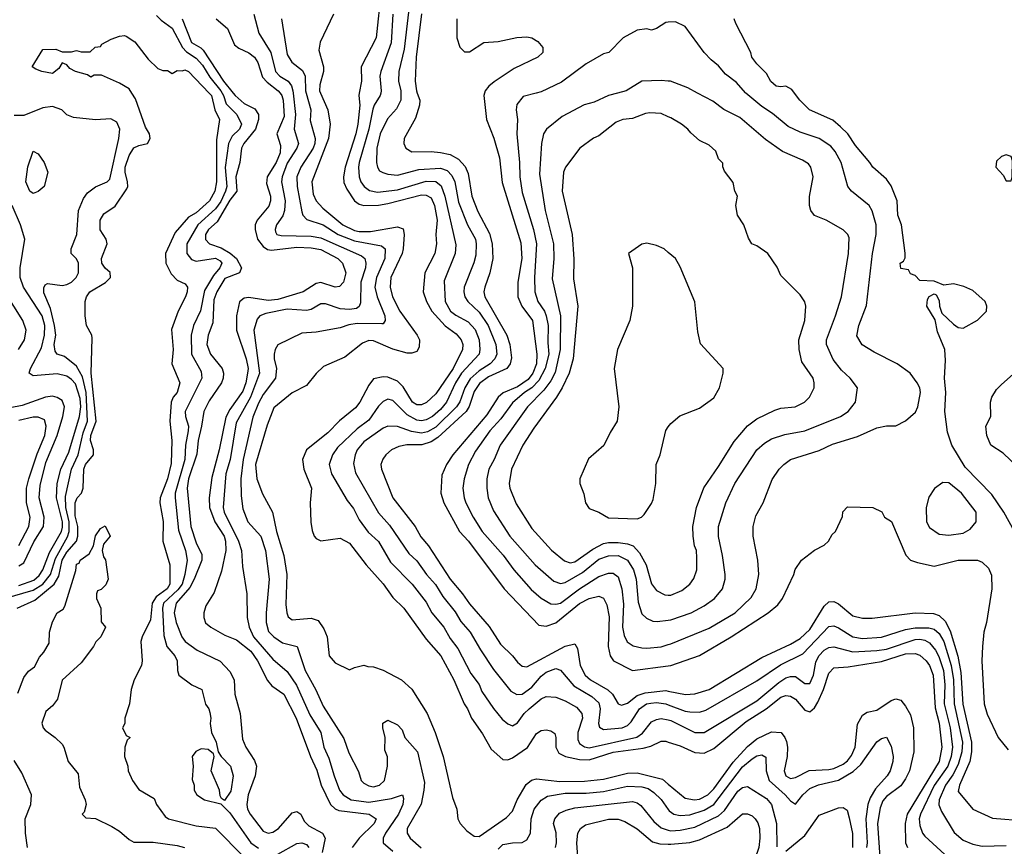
# Model space of a CAD drawing. Header units: inches. Extents: x 1793402 to 1900366, y 320852 to 470679.
# Tile 310 of 604: x 1847293 to 1851402, y 416855 to 420306. Entities that reach past the tile are written whole.
import ezdxf

# ---------------------------------------------------------------- set-up
doc = ezdxf.new("R2010")
doc.units = ezdxf.units.IN
doc.header["$MEASUREMENT"] = 0
for name, color, linetype in [('B8441', 7, 'Continuous'), ('B8442', 7, 'Continuous'), ('B8451', 7, 'Continuous'), ('B8452', 7, 'Continuous')]:
    doc.layers.add(name, color=color, linetype=linetype)

msp = doc.modelspace()

# ---------------------------------------------------------------- linework, layer by layer
at = {"layer": 'B8441', "color": 4}
for points, elevation in [([(1847282.7, 417850), (1847357.2, 417882.8), (1847437.3, 417950), (1847456.8, 417983.2), (1847470.7, 418050), (1847490, 418083.6), (1847529.7, 418130), (1847536.4, 418150), (1847535.3, 418190), (1847525.3, 418234.7), (1847524.2, 418290), (1847532.6, 418310), (1847551, 418330), (1847558.2, 418350), (1847561.5, 418430), (1847567.3, 418450), (1847601.1, 418490), (1847601.7, 418510), (1847588.7, 418550), (1847589.8, 418569.8), (1847613.1, 418630), (1847592, 418830), (1847596.3, 418976.3), (1847594, 418990), (1847572.7, 419030), (1847566, 419070), (1847567, 419130), (1847572.3, 419150), (1847586, 419170), (1847651.4, 419208.6), (1847672.3, 419230), (1847671.5, 419251.5), (1847649.4, 419269.4), (1847636, 419290), (1847634.5, 419310), (1847658, 419370), (1847654, 419390), (1847629.5, 419429.5), (1847629.4, 419470), (1847644.1, 419495.9), (1847691.5, 419528.5), (1847740.1, 419599.9), (1847744.5, 419610), (1847743.6, 419630), (1847733, 419670), (1847733, 419690), (1847750, 419738.8), (1847770, 419771), (1847790, 419781), (1847826, 419790), (1847838, 419810), (1847835.3, 419830), (1847818, 419858), (1847776, 419976), (1847761.1, 420000)], 268), ([(1848084.4, 420000), (1848094, 419990), (1848108, 419930), (1848127.7, 419890), (1848114.9, 419805.1), (1848115.2, 419630), (1848108.2, 419590), (1848086, 419550), (1848030, 419500.5), (1847998, 419482), (1847942.3, 419417.7), (1847901.6, 419330), (1847903.8, 419290), (1847925.5, 419245.5), (1847950, 419218.8), (1847983.5, 419203.5), (1847993, 419190), (1847992.7, 419170), (1847985.5, 419150), (1847954.9, 419090), (1847926.4, 419013.6), (1847933.7, 418930), (1847927.7, 418870), (1847962, 418790), (1847950.6, 418750), (1847934, 418730), (1847925.5, 418710), (1847920.5, 418630), (1847928.5, 418550), (1847926.1, 418453.9), (1847910.3, 418390), (1847879.3, 418310), (1847878, 418290), (1847891.9, 418211.9), (1847890.4, 418130), (1847919.5, 418030), (1847920.3, 417950), (1847908.4, 417930), (1847863.2, 417896.8), (1847846.3, 417870), (1847838.7, 417801.3), (1847804, 417730), (1847798.8, 417710), (1847804.7, 417630), (1847801, 417610), (1847771.3, 417550), (1847758, 417510), (1847751.3, 417450), (1847732, 417390), (1847732, 417368), (1847722, 417350), (1847738, 417318), (1847754, 417310), (1847742, 417298), (1847732, 417270), (1847731.3, 417230), (1847744.7, 417190), (1847746, 417170), (1847764.7, 417130), (1847790, 417092), (1847854.8, 417054.8), (1847864.7, 417030), (1847899.8, 416979.8), (1847914, 416970), (1848030, 416941), (1848110, 416930.6), (1848230.3, 416810.3)], 268), ([(1848138, 420000), (1848143.9, 419990), (1848154.5, 419954.5), (1848199.5, 419910), (1848219.1, 419870), (1848210.5, 419850), (1848180.4, 419819.6), (1848164.4, 419790), (1848151.1, 419688.9), (1848157.2, 419610), (1848152.2, 419590), (1848132.1, 419547.9), (1848110, 419517.3), (1848036.1, 419450), (1847990.4, 419370), (1847990.8, 419330), (1848010, 419304.9), (1848030, 419298), (1848110, 419310.3), (1848130, 419299.1), (1848137.1, 419290), (1848128.4, 419270), (1848101.5, 419238.5), (1848064.7, 419175.3), (1848048.5, 419091.5), (1848018.4, 419030), (1848008.2, 418990), (1848010.4, 418910), (1848050, 418838), (1848053, 418810), (1847983.6, 418670), (1847984.6, 418650), (1847998, 418610), (1847996.9, 418590), (1847985.2, 418530), (1847982.7, 418470), (1847942, 418330), (1847941.5, 418310), (1847955.8, 418175.8), (1847985.3, 418090), (1847991.8, 418050), (1847982.7, 417990), (1847971.1, 417950), (1847953.3, 417926.7), (1847894, 417870), (1847889.1, 417850), (1847894.9, 417734.9), (1847907.3, 417690), (1847941, 417650), (1847951, 417630), (1847952, 417590), (1847958, 417570), (1848011.3, 417530), (1848054, 417510), (1848068.7, 417448.7), (1848082, 417430), (1848086.4, 417413.6), (1848090.6, 417390), (1848087.5, 417367.5), (1848094, 417330), (1848113, 417290), (1848121, 417250), (1848134, 417230), (1848172.4, 417190), (1848183.7, 417150), (1848174.6, 417085.4), (1848147.3, 417047.3), (1848135.3, 417055.3), (1848130, 417066), (1848127.3, 417090), (1848093, 417170), (1848104.5, 417230), (1848102, 417242), (1848079.4, 417259.4), (1848050, 417262), (1848028.2, 417251.8), (1848012.7, 417230), (1848017.1, 417190), (1848013.7, 417133.7), (1848022, 417110), (1848022, 417090), (1848032, 417070), (1848064.7, 417050), (1848132.7, 417032.7), (1848170, 416994.8), (1848257.6, 416870), (1848290, 416847.2)], 272), ([(1848183.9, 420000), (1848192, 419990), (1848230, 419956.5), (1848274.3, 419934.3), (1848290.3, 419910), (1848290.2, 419890), (1848277.2, 419850), (1848228.5, 419790), (1848218.7, 419770), (1848212.4, 419710), (1848194.9, 419650), (1848199.6, 419590), (1848170, 419552.8), (1848117.2, 419462.8), (1848081.6, 419430), (1848068.9, 419410), (1848069, 419389), (1848084.9, 419370), (1848133.7, 419353.7), (1848172.3, 419332.3), (1848198, 419310), (1848219.3, 419270), (1848210.8, 419250), (1848150, 419226), (1848116.1, 419170), (1848103.7, 419136.3), (1848099, 419041), (1848080.3, 418990), (1848074, 418950), (1848090, 418910.7), (1848138.7, 418850), (1848144.2, 418830), (1848142.6, 418810), (1848134.9, 418790), (1848084.4, 418715.6), (1848061.1, 418670), (1848052.3, 418610), (1848037.4, 418550), (1848033.1, 418493.1), (1847998, 418390), (1847992.4, 418350), (1848007.7, 418190), (1848030, 418122.8), (1848053.5, 418073.5), (1848053.1, 418050), (1848022, 417970), (1848003.6, 417936.4), (1847946.3, 417870), (1847938.5, 417830), (1847946, 417790), (1847970.3, 417730), (1847984.4, 417710), (1848034.1, 417674.1), (1848130, 417627.7), (1848170, 417585.5), (1848188.8, 417550), (1848190.4, 417490), (1848213, 417410), (1848223.1, 417303.1), (1848236.3, 417270), (1848273.8, 417213.8), (1848282, 417190), (1848276.3, 417150), (1848246.7, 417070), (1848241.3, 417030), (1848244.4, 417010), (1848254.9, 416990), (1848310, 416918.8), (1848330, 416910.8), (1848350, 416914), (1848373.2, 416930), (1848430, 416994.8), (1848450, 417000.7), (1848466, 416990), (1848480.4, 416960.4), (1848500.3, 416940.3), (1848556.3, 416910), (1848568.2, 416890), (1848555.2, 416830)], 276), ([(1848379.7, 420000), (1848387.2, 419990), (1848393.4, 419970), (1848397.3, 419902.7), (1848366.7, 419830), (1848381.3, 419781.3), (1848380.3, 419750), (1848363.1, 419710), (1848325.7, 419650), (1848322.6, 419622.6), (1848339.5, 419570), (1848339.5, 419550), (1848332.6, 419527.4), (1848284.9, 419470), (1848276.3, 419450), (1848275.5, 419430), (1848286, 419390), (1848310, 419359.5), (1848327.6, 419347.6), (1848344.1, 419344.1), (1848450, 419356.5), (1848510, 419353.8), (1848550, 419346.3), (1848620.5, 419310), (1848640.5, 419290), (1848654.9, 419250), (1848644.9, 419210), (1848628, 419192), (1848610, 419189.6), (1848550, 419209.6), (1848530, 419205.6), (1848476, 419170), (1848370, 419138.8), (1848330, 419133.8), (1848250, 419146.6), (1848230, 419143.6), (1848210, 419129), (1848198, 419070), (1848198, 419010), (1848239, 418890), (1848246.5, 418850), (1848244.4, 418830), (1848236.9, 418790), (1848224, 418756), (1848170, 418679.6), (1848152.9, 418647.1), (1848125.8, 418510), (1848095.6, 418395.6), (1848084, 418310), (1848085.8, 418270), (1848107.6, 418210), (1848146, 418150), (1848152.6, 418130), (1848154, 418090), (1848135.5, 418004.5), (1848104.6, 417915.4), (1848070, 417859), (1848061.3, 417830), (1848061.3, 417810), (1848068, 417788), (1848090.8, 417770), (1848150, 417736.4), (1848198, 417718), (1848257.6, 417670), (1848286, 417630), (1848327.3, 417547.3), (1848346, 417526), (1848394.9, 417490), (1848446.7, 417390), (1848506.7, 417230), (1848533.8, 417173.8), (1848551.8, 417110), (1848590.4, 417030), (1848610, 417012.4), (1848625.5, 417005.5), (1848751.3, 416990), (1848780.7, 416970), (1848772.7, 416950), (1848710.4, 416890), (1848680.4, 416850)], 284), ([(1848433.9, 420000), (1848444, 419910), (1848438.7, 419850), (1848456.4, 419790), (1848450.4, 419770), (1848410, 419707), (1848388.7, 419650), (1848385.7, 419630), (1848401.1, 419550), (1848398.4, 419510), (1848391.8, 419488.2), (1848364.9, 419450), (1848358.8, 419430), (1848361.4, 419421.4), (1848366, 419410), (1848385.1, 419405.1), (1848510, 419402.7), (1848550, 419396), (1848719.9, 419319.9), (1848733, 419310), (1848738.4, 419290), (1848737, 419270), (1848717.4, 419210), (1848715.6, 419124.4), (1848710.4, 419109.6), (1848698.7, 419101.3), (1848670, 419096.9), (1848630, 419098.9), (1848570, 419120.7), (1848550, 419119.5), (1848510, 419097), (1848490, 419091.8), (1848410, 419097.6), (1848320.3, 419079.7), (1848296, 419070), (1848283.8, 419056.2), (1848270.4, 419010), (1848294.6, 418830), (1848255.8, 418730), (1848196.7, 418623.3), (1848171.8, 418470), (1848153.1, 418410), (1848142.6, 418270), (1848147.2, 418250), (1848207, 418130), (1848219.1, 418090), (1848223.5, 418023.5), (1848240.7, 417910), (1848242, 417810), (1848250.4, 417770), (1848268.7, 417730), (1848350, 417637.1), (1848410, 417584.9), (1848447.9, 417527.9), (1848504.5, 417404.5), (1848550.4, 417330), (1848562.4, 417270), (1848583.1, 417223.1), (1848604.9, 417150), (1848628.4, 417090), (1848643, 417070), (1848676, 417050), (1848750, 417039.1), (1848845.3, 417054.7), (1848890.7, 417070.7), (1848895.5, 417055.5), (1848892.2, 417030), (1848874.6, 416990), (1848820.4, 416910), (1848810.5, 416890), (1848810.7, 416870), (1848850, 416835.5)], 288), ([(1848488.8, 420000), (1848508.4, 419930), (1848505.3, 419885.3), (1848526, 419810), (1848524.9, 419790), (1848517.4, 419770), (1848466.4, 419690), (1848450.3, 419650), (1848451.8, 419610), (1848470, 419504.7), (1848475.5, 419490), (1848491.9, 419471.9), (1848559.1, 419450), (1848622, 419410), (1848690, 419383.6), (1848802.8, 419362.8), (1848819.1, 419350), (1848816.5, 419310), (1848782.6, 419230), (1848775.3, 419190), (1848784.9, 419150), (1848817.1, 419070), (1848819.1, 419050), (1848810, 419037.2), (1848804, 419036), (1848701.8, 419038.2), (1848667.4, 419032.6), (1848630, 419019.3), (1848530, 419001.2), (1848470, 418997.2), (1848370, 418948.7), (1848358.8, 418930), (1848354.8, 418910), (1848354.8, 418890), (1848365.5, 418850), (1848360.5, 418810), (1848310, 418742), (1848290, 418706), (1848266.6, 418646.6), (1848225.5, 418470), (1848216.5, 418390), (1848218, 418318), (1848224.1, 418264.1), (1848244.9, 418210), (1848299.3, 418150), (1848318.4, 418090), (1848334, 417970), (1848321.3, 417830), (1848321.3, 417790), (1848331.8, 417751.8), (1848353.4, 417730), (1848390, 417705.5), (1848450.8, 417690), (1848484.4, 417590), (1848528.9, 417508.9), (1848559.9, 417439.9), (1848645.5, 417305.5), (1848666.2, 417246.2), (1848707.3, 417167.3), (1848718.8, 417130), (1848730, 417118.8), (1848750, 417107.3), (1848770, 417104), (1848795.3, 417110), (1848816, 417130), (1848828.7, 417190), (1848828.4, 417228.4), (1848816.4, 417256.4), (1848818, 417310), (1848808, 417350), (1848808, 417370), (1848830, 417382), (1848870, 417362), (1848890, 417342), (1848901, 417310), (1848953.4, 417250), (1848982, 417122), (1848980.4, 417090), (1848968.5, 417031.5), (1848910.8, 416930), (1848910.8, 416910), (1848922.8, 416890), (1848968.5, 416848.5)], 292), ([(1848548.6, 420000), (1848579.5, 419930), (1848588.5, 419870), (1848581.7, 419810), (1848511.8, 419630), (1848518, 419578), (1848530.2, 419550.2), (1848558.9, 419518.9), (1848642.4, 419450), (1848690, 419426.9), (1848710, 419422.2), (1848757.2, 419422.8), (1848870, 419441.3), (1848893.7, 419433.7), (1848897.6, 419410), (1848893.7, 419350), (1848888.8, 419330), (1848841.7, 419230), (1848838.9, 419190), (1848848.8, 419150), (1848880.3, 419090), (1848952.4, 418990), (1848961.6, 418970), (1848960.5, 418939.5), (1848950, 418921.2), (1848930, 418914.5), (1848910, 418914), (1848850, 418931.3), (1848770, 418965.6), (1848750, 418967), (1848723.4, 418956.6), (1848650, 418897), (1848561.4, 418858.6), (1848530.6, 418829.4), (1848490, 418779), (1848430, 418749.2), (1848354.2, 418685.8), (1848326.4, 418613.6), (1848277.6, 418450), (1848282.4, 418390), (1848307, 418327), (1848347.7, 418250), (1848364.4, 418170), (1848394.9, 418070), (1848408.5, 417990), (1848404.4, 417864.4), (1848407.7, 417830), (1848414, 417814), (1848430, 417801), (1848510, 417807.3), (1848538.5, 417798.5), (1848563, 417763), (1848576, 417730), (1848584.7, 417650), (1848610, 417622), (1848670, 417592), (1848690, 417602), (1848730, 417612), (1848745.4, 417605.4), (1848770, 417604.7), (1848810, 417591), (1848886, 417550), (1848930, 417510.8), (1848993.4, 417410), (1849027.7, 417330), (1849060.5, 417230), (1849099.8, 417059.8), (1849117.3, 417010), (1849121, 416970), (1849131.3, 416950), (1849159.8, 416919.8), (1849190, 416898), (1849210, 416896), (1849324.9, 416975.1), (1849350, 417002.8), (1849369.6, 417050), (1849406.7, 417113.3), (1849428.7, 417131.3), (1849450, 417136.5), (1849546.6, 417126.6), (1849650, 417127.9), (1849730, 417136), (1849830, 417160.2), (1849870, 417162.3), (1849975.6, 417135.6), (1850000, 417115.2)], 296), ([(1848710.4, 420000), (1848708.5, 419990), (1848712.7, 419950), (1848704.9, 419870), (1848696.5, 419830), (1848651.5, 419690), (1848644.6, 419650), (1848646.5, 419626.5), (1848658.2, 419598.2), (1848690, 419550.5), (1848710, 419535.8), (1848730, 419530.3), (1848790, 419531.6), (1848830, 419538.5), (1848970, 419575.2), (1848990, 419573.7), (1849010, 419562), (1849023.6, 419530), (1849035.2, 419470), (1849030.4, 419410), (1849032.4, 419370), (1849026, 419330), (1848984.4, 419250), (1848977.1, 419170), (1848990.4, 419130), (1849013.7, 419090), (1849068.2, 419028.2), (1849115.2, 418995.2), (1849135.5, 418970), (1849142.4, 418950), (1849141.3, 418930), (1849101.5, 418850), (1849030, 418744.5), (1848991.5, 418708.5), (1848970, 418698.4), (1848950, 418698.4), (1848932.7, 418710), (1848894, 418774), (1848870, 418796.9), (1848830, 418813.3), (1848810, 418815.6), (1848770, 418806.6), (1848750, 418781.2), (1848712.7, 418710), (1848694.4, 418685.6), (1848627.8, 418632.2), (1848578.7, 418581.3), (1848490.7, 418510), (1848473.4, 418470), (1848479.3, 418430), (1848510.5, 418350), (1848504.9, 418290), (1848508.3, 418208.3), (1848513.2, 418173.2), (1848522.8, 418150), (1848530, 418141), (1848550, 418130.8), (1848630, 418142), (1848670, 418120.7), (1848739.1, 418030), (1848810, 417950.8), (1848850, 417894.8), (1848896.3, 417850), (1848990, 417720.7), (1849050.4, 417650), (1849105.5, 417550), (1849148, 417450), (1849162, 417430), (1849179.1, 417390), (1849224.7, 417324.7), (1849260.9, 417260.9), (1849310, 417217.3), (1849330, 417216.3), (1849350, 417224.4), (1849411.8, 417268.2), (1849450, 417326.8), (1849470, 417338.8), (1849490, 417341), (1849510, 417338), (1849526.4, 417326.4), (1849530.7, 417310), (1849530.5, 417270), (1849543.7, 417243.7), (1849570.3, 417230.3), (1849630, 417217.7), (1849670, 417216.5), (1849770, 417248.2), (1849895.5, 417264.5), (1849926.7, 417273.3), (1849970, 417294), (1849990, 417294), (1850000, 417290.8)], 304), ([(1848799.8, 420000), (1848798, 419990), (1848773, 419950), (1848767.5, 419932.5), (1848750.2, 419850), (1848710.3, 419710), (1848707.2, 419690), (1848710.4, 419650), (1848716.4, 419630), (1848730.6, 419610), (1848753.4, 419593.4), (1848786.3, 419586.3), (1848870, 419595.6), (1848990, 419631.6), (1849030, 419630.3), (1849052.3, 419612.3), (1849067.6, 419570), (1849113.2, 419366.8), (1849110.4, 419329.6), (1849064.1, 419215.9), (1849068.4, 419130), (1849090.6, 419090), (1849112.9, 419072.9), (1849165.4, 419045.4), (1849193.3, 419013.3), (1849210.3, 418970), (1849214, 418930), (1849210.4, 418910), (1849136.9, 418830), (1849111.4, 418790), (1849074.6, 418710), (1849050, 418679.7), (1849016.4, 418650), (1848990, 418635.4), (1848970, 418631.1), (1848950, 418634), (1848910, 418656.3), (1848850, 418717), (1848830, 418722.7), (1848810, 418712.7), (1848790, 418692.3), (1848750, 418634.5), (1848701.3, 418598.7), (1848619.2, 418520.8), (1848598, 418490), (1848584.9, 418450), (1848594, 418410), (1848659.3, 418299.3), (1848685.8, 418265.8), (1848710, 418218.8), (1848747.1, 418167.1), (1848790, 418127.3), (1848841.2, 418041.2), (1848930.5, 417950), (1848990, 417874.8), (1849012.7, 417830), (1849063, 417770), (1849090, 417722.8), (1849121.4, 417681.4), (1849176.2, 417576.2), (1849210.3, 417530.3), (1849222.3, 417502.3), (1849270, 417430.8), (1849306.2, 417386.2), (1849330, 417366.8), (1849350, 417358), (1849370, 417370.8), (1849398.4, 417410), (1849419.5, 417430), (1849470, 417470.5), (1849490, 417480.5), (1849530, 417478), (1849570, 417462.4), (1849616.9, 417436.9), (1849639.3, 417410), (1849641.3, 417390), (1849622.4, 417330), (1849622, 417302), (1849630, 417284.9), (1849650.4, 417270.4), (1849670, 417266), (1849868.7, 417311.3), (1849891.8, 417328.2), (1849930, 417374.9), (1849950, 417384.9), (1849970, 417388.5), (1850000, 417383.1)], 308), ([(1848883.3, 420000), (1848883.8, 419970), (1848865.5, 419934.5), (1848827.7, 419892.3), (1848797, 419830), (1848783.7, 419770), (1848782.4, 419710), (1848786, 419690), (1848795.2, 419675.2), (1848808.5, 419668.5), (1848830, 419661.6), (1848870, 419657.6), (1848959.5, 419680.5), (1849050, 419687.2), (1849076.9, 419676.9), (1849096.5, 419656.5), (1849109, 419629), (1849124.9, 419544.9), (1849162, 419450), (1849195.3, 419390), (1849198.7, 419370), (1849196.2, 419323.8), (1849188.7, 419291.3), (1849148.2, 419190), (1849146, 419170), (1849150.5, 419150), (1849163, 419130), (1849210, 419086), (1849248.8, 419030), (1849280.3, 418950), (1849283.7, 418910), (1849275.8, 418890), (1849257.1, 418870), (1849210, 418840.4), (1849173.2, 418806.8), (1849150.2, 418770), (1849129.3, 418710.7), (1849116, 418690), (1849030, 418604.8), (1848994.4, 418585.6), (1848970, 418580.4), (1848927.7, 418587.7), (1848870, 418608), (1848830, 418609.6), (1848810, 418600.7), (1848730, 418544.5), (1848701.6, 418510), (1848692.7, 418490), (1848685.8, 418454.2), (1848694.6, 418414.6), (1848790, 418247.3), (1848836.7, 418196.7), (1848917.7, 418077.7), (1848950, 418047.3), (1848990.4, 417990), (1849029, 417949), (1849059, 417899), (1849110, 417834), (1849134.4, 417794.4), (1849172.7, 417750), (1849215.6, 417675.6), (1849270, 417594), (1849343.4, 417503.4), (1849368.5, 417488.5), (1849390, 417490.5), (1849430, 417519.3), (1849470, 417566), (1849490, 417582.4), (1849530, 417597.1), (1849550, 417590.6), (1849605.5, 417525.5), (1849681.2, 417481.2), (1849710, 417454), (1849715.3, 417430), (1849708.5, 417368.5), (1849713.2, 417353.2), (1849730, 417343), (1849808, 417350), (1849830, 417360.4), (1849845.6, 417374.4), (1849879.6, 417430), (1849909.3, 417450), (1849926.5, 417453.5), (1849950, 417455.6), (1849990, 417450.3), (1850000, 417446.5)], 312), ([(1848952.1, 420000), (1848962.4, 419970), (1848961.6, 419950), (1848944.7, 419895.3), (1848898, 419810), (1848896, 419790), (1848904.7, 419770), (1848930, 419754.8), (1849010, 419755.5), (1849050, 419752.4), (1849090, 419743.1), (1849124.2, 419724.2), (1849152.9, 419692.9), (1849164.6, 419664.6), (1849179.5, 419570), (1849205.7, 419505.7), (1849253.5, 419413.5), (1849265.3, 419370), (1849267.2, 419310), (1849255.3, 419250), (1849234, 419190), (1849230.4, 419170), (1849234, 419150), (1849325.7, 418990), (1849338.3, 418950), (1849345.8, 418894.2), (1849340.3, 418870), (1849325.5, 418850), (1849250, 418815.6), (1849212.5, 418787.5), (1849190, 418754.5), (1849168.5, 418691.5), (1849156.1, 418670), (1849038.3, 418561.7), (1849010, 418543.9), (1848971.3, 418531.3), (1848908.6, 418531.4), (1848875.2, 418524.8), (1848844.7, 418510), (1848821, 418490), (1848808.1, 418471.9), (1848800.7, 418450), (1848802.8, 418430), (1848850.5, 418310), (1848943.8, 418190), (1848967.5, 418147.5), (1848999.3, 418110), (1849090, 417970.6), (1849141.6, 417910), (1849170, 417867.7), (1849252.8, 417772.8), (1849299, 417699), (1849350, 417650.7), (1849370, 417624), (1849390, 417607.3), (1849410, 417604.9), (1849570, 417690.3), (1849610, 417700.7), (1849621.6, 417681.6), (1849632, 417610), (1849652.4, 417570), (1849675.5, 417550), (1849748.2, 417508.2), (1849766.7, 417490), (1849790, 417450.8), (1849804.1, 417444.1), (1849830, 417452.7), (1849870, 417484.9), (1849903.9, 417496.1), (1849990, 417505.5), (1850000, 417503.5)], 316), ([(1849233.4, 420000), (1849230.8, 419990), (1849240.7, 419890), (1849272.1, 419812.1), (1849295.8, 419730), (1849306.1, 419626.1), (1849384.7, 419375.3), (1849388.9, 419310), (1849372, 419210), (1849372.2, 419150), (1849388.4, 419110), (1849433.7, 419050), (1849451.5, 418910), (1849450.2, 418870), (1849434.7, 418830), (1849415.8, 418804.2), (1849370, 418773.6), (1849311.3, 418748.7), (1849290.4, 418730), (1849242.7, 418657.3), (1849101.3, 418490), (1849074.9, 418450), (1849055.2, 418404.8), (1849050.5, 418330), (1849063, 418290), (1849128.2, 418170), (1849165.5, 418130), (1849315.5, 417930), (1849459, 417779), (1849490, 417774), (1849530, 417788.7), (1849630, 417868.7), (1849670, 417890.4), (1849710, 417899.1), (1849730, 417890.8), (1849743.1, 417863.1), (1849752.9, 417812.9), (1849748.8, 417690), (1849757.1, 417650), (1849770.8, 417630), (1849850, 417588.7), (1850000, 417609)], 324), ([(1849449, 420000), (1849393.7, 419986.3), (1849368.2, 419951.8), (1849364.9, 419930), (1849370.6, 419890), (1849367.7, 419830), (1849379.3, 419710), (1849380.4, 419650), (1849390, 419584.7), (1849437.6, 419430), (1849450.3, 419370), (1849441.3, 419230), (1849443.1, 419170), (1849454.9, 419130), (1849483.1, 419090), (1849490.3, 419070), (1849498.3, 419030), (1849496.7, 418956.7), (1849500.8, 418910), (1849486.2, 418850), (1849460, 418800), (1849430.1, 418769.9), (1849399.5, 418750), (1849350, 418707.3), (1849300.5, 418639.5), (1849255.8, 418590), (1849195.4, 418504.6), (1849166, 418450), (1849147.7, 418390), (1849143, 418350), (1849148.2, 418310), (1849155.5, 418290), (1849185.5, 418230), (1849223.8, 418170), (1849311.4, 418071.4), (1849355.5, 418010), (1849427.5, 417927.5), (1849470, 417890.7), (1849510, 417867.7), (1849530, 417866), (1849550, 417870.4), (1849629.8, 417930.2), (1849710, 417982), (1849750, 417996.4), (1849770, 417995.5), (1849790, 417981), (1849806.4, 417930), (1849813.3, 417866.7), (1849808.8, 417770), (1849815.8, 417735.8), (1849828.5, 417708.5), (1849852.8, 417692.8), (1849890, 417684), (1849910, 417682), (1849970, 417688.2), (1850000, 417697.4)], 328), ([(1849788.3, 420000), (1849750.4, 419989.6), (1849690, 419962), (1849648.4, 419951.6), (1849557.1, 419902.9), (1849491, 419850), (1849478.8, 419830), (1849470.7, 419790), (1849462, 419662), (1849486.7, 419510), (1849520.5, 419370), (1849522.4, 419310), (1849515.9, 419224.1), (1849550.3, 419070), (1849549.1, 418930), (1849527.1, 418832.9), (1849510, 418798.4), (1849480.7, 418759.3), (1849412.4, 418690), (1849298, 418530), (1849273, 418470), (1849250.5, 418430), (1849243, 418390), (1849242, 418350), (1849248.2, 418310), (1849270, 418256), (1849339.1, 418150), (1849444.9, 418030), (1849522.9, 417962.9), (1849550, 417952.7), (1849570, 417956.4), (1849642, 417998), (1849710, 418053.7), (1849750, 418068.7), (1849791, 418070), (1849830.2, 418050.2), (1849854.6, 418010), (1849866.3, 417970), (1849874, 417874), (1849890, 417826), (1849908.3, 417808.3), (1849935.9, 417795.9), (1849953.4, 417793.4), (1850000, 417800.1)], 332), ([(1847229.8, 417890.2), (1847350, 417924.7), (1847390, 417950.2), (1847421.8, 417990), (1847442.6, 418057.4), (1847493, 418147), (1847500.2, 418170), (1847499.9, 418210), (1847486.1, 418270), (1847484.2, 418315.8), (1847509.6, 418429.6), (1847536.9, 418490), (1847558.1, 418581.9), (1847576.5, 418630), (1847571.2, 418750), (1847555.6, 418815.6), (1847530, 418859.3), (1847480.2, 418900.2), (1847449.5, 418909.5), (1847442, 418922), (1847437, 418950), (1847443.5, 418990), (1847439.1, 419030), (1847421.3, 419101.3), (1847393.6, 419166.4), (1847393.6, 419186.4), (1847400.2, 419199.8), (1847410, 419204.7), (1847470, 419196), (1847490, 419201), (1847510, 419211), (1847529, 419230), (1847539.3, 419250), (1847539, 419290), (1847530, 419308), (1847508, 419330), (1847508, 419350), (1847532.3, 419410), (1847539, 419510), (1847559.6, 419560.4), (1847576.9, 419583.1), (1847610, 419608), (1847659, 419630), (1847670, 419641), (1847707.6, 419810), (1847711.5, 419850), (1847698.3, 419878.3), (1847673.1, 419893.1), (1847610, 419887.8), (1847517.5, 419897.5), (1847489.6, 419909.6), (1847468.7, 419930), (1847430, 419943.7), (1847390, 419938.4), (1847310, 419906.6), (1847270, 419907)], 272), ([(1850000, 419901.5), (1849970, 419914.5), (1849923, 419917), (1849905.2, 419914.8), (1849850, 419893.2), (1849810, 419889.2), (1849782, 419878), (1849710, 419821.2), (1849687.9, 419812.1), (1849631.3, 419770), (1849571, 419690), (1849562.8, 419670), (1849557.3, 419590), (1849598.4, 419410), (1849606.2, 419306.2), (1849604.7, 419224.7), (1849623, 419110), (1849603.1, 418890), (1849586.7, 418830), (1849557.1, 418770), (1849532.7, 418730), (1849438.3, 418601.7), (1849393, 418530), (1849345.5, 418430), (1849336.3, 418370), (1849339.1, 418350), (1849365.1, 418285.1), (1849430, 418182.8), (1849512.3, 418092.3), (1849567.3, 418047.3), (1849590, 418039.3), (1849610, 418043.1), (1849684.5, 418095.5), (1849730, 418119), (1849750, 418124), (1849790, 418124.4), (1849830, 418118.3), (1849852.7, 418110), (1849880.2, 418080.2), (1849907, 418030), (1849930, 417951), (1849950, 417922.8), (1849985.2, 417905.2), (1850000, 417904.5)], 336), ([(1847290, 417944.3), (1847353, 417967), (1847374.7, 417985.3), (1847390.5, 418009.5), (1847417.3, 418082.7), (1847468, 418170), (1847472.4, 418187.6), (1847472, 418210), (1847447.4, 418310), (1847449.8, 418369.8), (1847465.3, 418430), (1847498.5, 418501.5), (1847542.9, 418650), (1847547.8, 418690), (1847545.4, 418725.4), (1847526.1, 418786.1), (1847510, 418804.4), (1847490, 418817.7), (1847450, 418828.6), (1847350, 418819.5), (1847333.2, 418830), (1847338.4, 418850), (1847383.7, 418936.3), (1847397.4, 418990), (1847398, 419030), (1847387.6, 419070), (1847309.8, 419190), (1847295.6, 419230), (1847294.8, 419270), (1847314.3, 419390), (1847296.9, 419450), (1847261.4, 419530)], 276), ([(1850000, 419334.5), (1849982, 419350), (1849950, 419364), (1849910, 419373.2), (1849890, 419368.7), (1849834, 419330), (1849851, 419270), (1849850.8, 419110), (1849838.8, 419050), (1849787.7, 418930), (1849774, 418850), (1849794, 418690), (1849786, 418630), (1849756.8, 418583.2), (1849730.6, 418529.4), (1849667.5, 418472.5), (1849631, 418390), (1849631, 418370), (1849647.1, 418327.1), (1849654.8, 418290), (1849670, 418266), (1849710, 418250.7), (1849750, 418226.4), (1849870, 418222), (1849888.7, 418230), (1849898.9, 418241.1), (1849930, 418286), (1849936.6, 418303.4), (1849947.3, 418370), (1849949.3, 418450), (1849966.6, 418490), (1849990, 418591.3), (1850000, 418606.2)], 344), ([(1847288.4, 418930), (1847313.3, 418970), (1847320.4, 419010), (1847306, 419050), (1847232, 419170)], 284), ([(1847290, 418026.5), (1847310, 418039.5), (1847352.9, 418127.1), (1847392.1, 418190), (1847395.1, 418230), (1847374.2, 418310), (1847378.2, 418361.8), (1847402.2, 418457.8), (1847449.8, 418570), (1847473.8, 418650), (1847480.4, 418690), (1847470, 418716.2), (1847450, 418729.6), (1847430, 418734), (1847401, 418730), (1847304.3, 418695.7), (1847253.5, 418686.5)], 284), ([(1847290, 418110.8), (1847331.5, 418190), (1847337.6, 418230), (1847321.3, 418290), (1847322.4, 418350), (1847331.3, 418390), (1847366.2, 418493.8), (1847398, 418570), (1847404.5, 418610), (1847396.2, 418636.2), (1847370, 418646.6), (1847350, 418646.6), (1847290, 418633)], 288), ([(1847284.9, 417495.1), (1847310, 417560.7), (1847330, 417586), (1847355.5, 417604.5), (1847375.5, 417644.5), (1847394.5, 417665.5), (1847416, 417704), (1847418, 417750), (1847430, 417792), (1847449.4, 417830.6), (1847474.6, 417845.4), (1847482, 417858), (1847527.3, 418007.3), (1847530, 418034), (1847542, 418038), (1847546, 418050), (1847583.1, 418076.9), (1847602, 418110), (1847610, 418152), (1847630, 418182), (1847650, 418194), (1847671.3, 418150), (1847643.6, 418116.4), (1847638, 418090), (1847643.6, 418063.6), (1847651.1, 418051.1), (1847662, 417970), (1847652.7, 417947.3), (1847632.7, 417927.3), (1847618, 417922), (1847614, 417910), (1847614, 417890), (1847631.3, 417850), (1847632.7, 417792.7), (1847651.3, 417770), (1847631.3, 417730), (1847610.7, 417709.3), (1847601, 417690), (1847550, 417622), (1847471.1, 417548.9), (1847450.5, 417469.5), (1847430, 417442), (1847402, 417418), (1847386, 417370), (1847391.3, 417350), (1847399.8, 417339.8), (1847442, 417310), (1847470, 417282), (1847478, 417270), (1847496, 417210), (1847537.5, 417157.5), (1847542.5, 417102.5), (1847566.8, 417050), (1847571.3, 417030), (1847562, 416998), (1847554, 416990), (1847570, 416974), (1847610, 416971.3), (1847677.5, 416937.5), (1847710, 416919.1), (1847750, 416884), (1847770, 416873.4), (1847850, 416873), (1847950, 416859.3), (1847981, 416850)], 264), ([(1847326.6, 416850), (1847317, 416910), (1847316.3, 416970), (1847339.6, 417030), (1847342, 417070), (1847302.4, 417162.4), (1847270, 417214)], 264), ([(1849290, 416842.8), (1849310, 416863), (1849349.6, 416870.4), (1849390, 416870.7), (1849410, 416882.8), (1849424.5, 416910), (1849427.3, 416970), (1849440.7, 417010), (1849470, 417047.7), (1849495.8, 417064.2), (1849570, 417076.9), (1849657.7, 417077.7), (1849730, 417084), (1849830, 417106), (1849890, 417104.2), (1849916.1, 417096.1), (1849939.9, 417079.9), (1849970, 417050.6), (1850000, 417008.6)], 292), ([(1849529.4, 416850), (1849533.6, 416870), (1849531.6, 416911.6), (1849521.2, 416950), (1849526, 416970), (1849546.2, 416993.8), (1849573.8, 417006.2), (1849610, 417015.8), (1849850, 417042.4), (1849870, 417037.1), (1849885.8, 417025.8), (1849939.3, 416959.3), (1849970, 416932.4), (1850000, 416922.8)], 288), ([(1849622.7, 416810), (1849618, 416870), (1849622.7, 416910), (1849634, 416930), (1849654.8, 416945.2), (1849750, 416968.5), (1849790, 416968.2), (1849819, 416959), (1849870, 416928), (1849933.9, 416873.9), (1849965.1, 416865.1), (1850000, 416865)], 284), ([(1848370, 416822.6), (1848450, 416867), (1848470, 416870.3), (1848490, 416863), (1848499.5, 416850)], 272)]:
    msp.add_lwpolyline(points, dxfattribs=dict(at, elevation=elevation))
at = {"layer": 'B8441', "color": 4, "elevation": 272}
msp.add_lwpolyline([(1847350, 419581.2), (1847335.3, 419590), (1847319.3, 419630), (1847327.5, 419692.5), (1847350, 419758), (1847370, 419746), (1847396, 419710), (1847411, 419670), (1847396, 419610), (1847370, 419589.4)], close=True, dxfattribs=at)
at = {"layer": 'B8442', "color": 4}
for points, elevation in [([(1848930.4, 420470), (1848897.3, 420182.7), (1848875.8, 420090), (1848874.4, 420050), (1848883.1, 420010), (1848883.3, 420000)], 312), ([(1848801.3, 420430), (1848780.3, 420230), (1848718.4, 420110), (1848719.5, 420050), (1848710.4, 420000)], 304), ([(1847863.8, 420323.8), (1847883.7, 420303.7), (1847930, 420270.4), (1847972.4, 420190), (1847990, 420172.4), (1848030, 420145.2), (1848056.3, 420116.3), (1848086.8, 420066.8), (1848132.2, 420010), (1848138, 420000)], 272), ([(1848270.7, 420330), (1848291, 420250), (1848341.3, 420170), (1848361.3, 420090), (1848379.1, 420070), (1848413, 420050), (1848427, 420030), (1848432.7, 420010), (1848433.9, 420000)], 288), ([(1848602.8, 420330), (1848547.1, 420212.9), (1848541.4, 420178.6), (1848560.4, 420110), (1848561.6, 420090), (1848545.1, 420034.9), (1848544.2, 420010), (1848548.6, 420000)], 296), ([(1848850.3, 420330), (1848843.7, 420210), (1848800.4, 420090), (1848796.4, 420070), (1848801.6, 420010), (1848799.8, 420000)], 308), ([(1848970.4, 420330.4), (1848947.7, 420150), (1848943.1, 420050), (1848948.7, 420010), (1848952.1, 420000)], 316), ([(1847972, 420310), (1848010, 420210.7), (1848049.1, 420189.1), (1848058.9, 420178.9), (1848143.2, 420050), (1848183.9, 420000)], 276), ([(1848113.4, 420310), (1848160.5, 420270), (1848190, 420202), (1848207.8, 420187.8), (1848250, 420168.4), (1848272.7, 420150), (1848287.5, 420127.5), (1848306.4, 420066.4), (1848325.4, 420045.4), (1848372.2, 420010), (1848379.7, 420000)], 284), ([(1848385.5, 420310), (1848410, 420161), (1848428.8, 420128.8), (1848474.1, 420094.1), (1848484.9, 420070), (1848486, 420010), (1848488.8, 420000)], 292), ([(1849117.3, 420310), (1849117.3, 420230), (1849130, 420192), (1849150, 420172), (1849170, 420172), (1849230, 420211), (1849290, 420214.8), (1849367.6, 420232.4), (1849410, 420234.9), (1849430, 420230.5), (1849455.6, 420215.6), (1849476, 420190), (1849476, 420170), (1849456, 420150), (1849357.3, 420102.7), (1849273.2, 420046.8), (1849250.6, 420029.4), (1849236, 420010), (1849233.4, 420000)], 324), ([(1850000, 420296), (1849990, 420295.3), (1849950.9, 420269.1), (1849930, 420262), (1849910, 420268), (1849870, 420262), (1849812, 420230), (1849752, 420170), (1849730, 420164), (1849657.5, 420122.5), (1849554.6, 420045.4), (1849470, 420005.2), (1849449, 420000)], 328), ([(1847761.1, 420000), (1847750, 420018), (1847710, 420042), (1847634.6, 420074.6), (1847604.7, 420075.3), (1847590, 420066), (1847576.4, 420076.4), (1847526, 420090), (1847503.1, 420103.1), (1847490, 420118), (1847470, 420126), (1847456.9, 420103.1), (1847430, 420082), (1847386, 420090), (1847360.4, 420100.4), (1847346, 420110), (1847390, 420182), (1847443.6, 420183.6), (1847470, 420172), (1847510, 420172), (1847530, 420178), (1847550, 420172), (1847587.3, 420172.7), (1847608.4, 420191.6), (1847630, 420194), (1847636.4, 420203.6), (1847674.6, 420225.4), (1847710, 420238), (1847730, 420241), (1847738, 420238), (1847774.4, 420214.4), (1847830, 420142), (1847870, 420102), (1847890, 420094), (1847910, 420094), (1847930, 420082), (1847950, 420094), (1847972.7, 420092.7), (1847983.1, 420096.9), (1847998, 420090), (1848084.4, 420000)], 268), ([(1850000, 420050.3), (1849970, 420053.2), (1849890, 420049.2), (1849824.7, 420010), (1849788.3, 420000)], 332)]:
    msp.add_lwpolyline(points, dxfattribs=dict(at, elevation=elevation))
at = {"layer": 'B8451', "color": 4}
for points, elevation in [([(1850000, 417697.4), (1850010, 417700.5), (1850170, 417766), (1850279.3, 417830), (1850345.8, 417894.2), (1850366.6, 417930), (1850377.2, 417990), (1850373.2, 418050), (1850354, 418150), (1850354, 418190), (1850365.6, 418234.4), (1850395.3, 418290), (1850433.6, 418386.4), (1850462, 418430), (1850482, 418450), (1850510, 418470.7), (1850630, 418507.3), (1850685.4, 418534.6), (1850790, 418566.8), (1850870, 418602.8), (1850910, 418610.8), (1850950, 418611), (1850990, 418631), (1851032.1, 418667.9), (1851041.2, 418690), (1851052.3, 418750), (1851049, 418770), (1851039, 418790), (1851009, 418830), (1850955.3, 418870), (1850858.6, 418918.6), (1850809.5, 418949.5), (1850786.6, 418986.6), (1850795.1, 419030), (1850826.6, 419113.4), (1850851.6, 419330), (1850866.6, 419410), (1850866.6, 419450), (1850850, 419508.7), (1850838, 419530), (1850764, 419590), (1850749.2, 419610), (1850720.7, 419710), (1850696.1, 419756.1), (1850677.7, 419777.7), (1850629.7, 419809.7), (1850550, 419836.2), (1850500.1, 419860.1), (1850434.2, 419914.2), (1850390, 419943.7), (1850323.7, 420000)], 328), ([(1850000, 417800.1), (1850010, 417801.6), (1850095.3, 417830), (1850150, 417859.1), (1850193.2, 417890), (1850226, 417930), (1850237.2, 417970), (1850237.2, 417990), (1850226.6, 418070), (1850209.5, 418149.5), (1850209.3, 418190), (1850239.3, 418290), (1850278, 418370), (1850370, 418510.8), (1850401, 418539), (1850430, 418556.3), (1850486, 418574), (1850570, 418590.6), (1850719, 418650), (1850750, 418671), (1850781.2, 418710), (1850788.9, 418768.9), (1850759, 418810), (1850723.3, 418843.3), (1850687.9, 418887.9), (1850659.5, 418950), (1850659.5, 418970), (1850698, 419070), (1850722.7, 419150), (1850752.3, 419330), (1850755.1, 419395.1), (1850749, 419410), (1850730, 419429), (1850658, 419470), (1850610, 419489), (1850595.3, 419510), (1850588.7, 419530), (1850588.9, 419568.9), (1850604, 419650), (1850595.3, 419690), (1850584.7, 419704.7), (1850560.2, 419720.2), (1850476.6, 419756.6), (1850405.8, 419805.8), (1850298.3, 419898.3), (1850231.9, 419931.9), (1850185.6, 419965.6), (1850121.5, 420000)], 332), ([(1851466.6, 418130), (1851399.5, 418250), (1851350, 418323.7), (1851238.8, 418438.8), (1851182.7, 418530), (1851164.8, 418584.8), (1851154.5, 418670), (1851158, 418750), (1851152.3, 418810), (1851156.9, 418883.1), (1851153.3, 418930), (1851123.6, 419003.6), (1851113.2, 419053.2), (1851079, 419110), (1851081.2, 419138.8), (1851088.7, 419151.3), (1851110, 419162), (1851118, 419158), (1851130, 419134), (1851131, 419110), (1851140.7, 419080.7), (1851190, 419034.8), (1851210, 419021), (1851230, 419018), (1851290, 419051.3), (1851328, 419090), (1851328.7, 419110), (1851322, 419130), (1851270, 419175.3), (1851232.9, 419192.9), (1851190, 419204), (1851150, 419198), (1851110, 419215.3), (1851050, 419218), (1851030, 419238), (1851010, 419246), (1851002, 419262), (1850970, 419268), (1850968, 419290), (1850982, 419298), (1850988, 419312), (1850988.7, 419331.3), (1850972.7, 419450), (1850958, 419490), (1850955.6, 419550), (1850930, 419613.2), (1850910, 419641.2), (1850853.2, 419690), (1850841.2, 419710), (1850781, 419781), (1850749.7, 419829.7), (1850719.1, 419859.1), (1850686.6, 419886.6), (1850589.5, 419929.5), (1850548.7, 419970), (1850526.8, 420000)], 324), ([(1850000, 417904.5), (1850010, 417904), (1850056.6, 417923.4), (1850089.2, 417950), (1850106.8, 417973.2), (1850119.3, 418010), (1850119.3, 418059.3), (1850117.2, 418090), (1850109.6, 418109.6), (1850103.6, 418150), (1850101.6, 418190), (1850117, 418270), (1850147.7, 418352.3), (1850210, 418441), (1850274.2, 418545.8), (1850330, 418610.7), (1850370, 418640.7), (1850444.1, 418675.9), (1850470, 418684), (1850529.4, 418690.6), (1850568.7, 418710), (1850589.3, 418730.7), (1850609, 418770), (1850609, 418790), (1850604, 418810), (1850557.5, 418877.5), (1850546, 418930), (1850545.2, 418970), (1850569.2, 419050), (1850573.2, 419110), (1850569.1, 419129.1), (1850550, 419158), (1850470, 419238), (1850453.6, 419273.6), (1850415.3, 419330), (1850370, 419362), (1850348.7, 419370), (1850334.6, 419394.6), (1850315.3, 419450), (1850289, 419490), (1850282, 419530), (1850288, 419570), (1850278, 419590), (1850270, 419626), (1850234.6, 419674.6), (1850227.3, 419692.7), (1850227.3, 419707.3), (1850210, 419726), (1850198, 419758), (1850170, 419782), (1850130, 419802), (1850093.6, 419833.6), (1850082, 419850), (1850055.3, 419870), (1850010, 419897.2), (1850000, 419901.5)], 336), ([(1850000, 418606.2), (1850010, 418621), (1850047.5, 418652.5), (1850130, 418684.9), (1850190, 418727.7), (1850214, 418770), (1850229.2, 418830), (1850228.7, 418850), (1850133.6, 418953.6), (1850123.2, 419003.2), (1850110, 419128), (1850050, 419275.3), (1850030, 419308.7), (1850000, 419334.5)], 344), ([(1851458, 418438), (1851396.6, 418496.6), (1851346, 418530), (1851329.2, 418570.8), (1851325.2, 418610), (1851345.2, 418650), (1851344.5, 418710), (1851349.5, 418730), (1851370, 418762.8), (1851390, 418784), (1851489.4, 418870.6)], 316), ([(1850000, 417609), (1850010, 417610.4), (1850130, 417652.7), (1850262.7, 417730), (1850417.2, 417830), (1850456.6, 417863.4), (1850476, 417890), (1850524, 417990), (1850529.3, 418010.7), (1850555.3, 418050), (1850610, 418092), (1850650, 418112), (1850668, 418130), (1850683.1, 418156.9), (1850698, 418170), (1850727.3, 418232.7), (1850728.4, 418251.6), (1850747.3, 418272.7), (1850854, 418270), (1850891.1, 418251.1), (1850902, 418230), (1850930.9, 418210.9), (1850990.6, 418070.6), (1851010.6, 418050.6), (1851039.8, 418039.8), (1851110, 418025.5), (1851210, 418050.6), (1851290, 418050.6), (1851310, 418041), (1851336.3, 418016.3), (1851347.9, 417987.9), (1851350.6, 417930.6), (1851328.2, 417790), (1851317.1, 417750), (1851310.4, 417690), (1851308.7, 417630), (1851318, 417450), (1851330, 417406.8), (1851376.3, 417310), (1851417.5, 417257.5)], 324), ([(1850000, 417503.5), (1850071.2, 417488.8), (1850110, 417492.4), (1850170, 417510.4), (1850390, 417643.1), (1850510, 417699.5), (1850550, 417723.1), (1850590, 417760.4), (1850650, 417858), (1850670, 417875.5), (1850690, 417878), (1850710, 417867.7), (1850770, 417817.3), (1850810, 417807.3), (1850850, 417807.3), (1851030, 417830.4), (1851107.1, 417827.1), (1851130, 417818.4), (1851155, 417795), (1851175.6, 417755.6), (1851208.6, 417648.6), (1851220.7, 417580.7), (1851229.4, 417449.4), (1851265.6, 417290), (1851265.2, 417250), (1851258.5, 417210), (1851214.9, 417110), (1851210, 417084.7), (1851270, 417010.7), (1851353.4, 416973.4), (1851490, 416962.4)], 316), ([(1850000, 417446.5), (1850070, 417419.3), (1850090, 417416.4), (1850130, 417415.8), (1850156.6, 417423.4), (1850370, 417546.4), (1850467.6, 417612.4), (1850560.9, 417659.1), (1850670, 417773.4), (1850690, 417775.5), (1850710, 417768.2), (1850770, 417730.4), (1850810, 417722.3), (1850890, 417728.9), (1850990, 417760.3), (1851030, 417767.7), (1851087.7, 417767.7), (1851110, 417761.3), (1851130, 417743.8), (1851150, 417710.5), (1851180.2, 417610), (1851190.2, 417550), (1851192.1, 417450), (1851228.1, 417290), (1851225.2, 417250), (1851210, 417197), (1851186.7, 417153.3), (1851156.5, 417110), (1851130.3, 417050), (1851128.8, 417028.8), (1851140.4, 417000.4), (1851192.7, 416912.7), (1851230, 416880.7), (1851270, 416864.9), (1851310, 416856.3), (1851410, 416859.1)], 312), ([(1850000, 417383.1), (1850010, 417381.3), (1850110, 417330.4), (1850150, 417330.4), (1850370, 417463.1), (1850460.5, 417539.5), (1850490, 417558.7), (1850510, 417564.4), (1850530, 417563.8), (1850570, 417534.8), (1850590, 417534.8), (1850605.1, 417570), (1850616.2, 417623.8), (1850628, 417650), (1850650, 417674.4), (1850670, 417686), (1850690, 417688.4), (1850770, 417667.4), (1850870, 417672.7), (1850910, 417679), (1851030, 417718.5), (1851050, 417720.2), (1851070, 417716), (1851090, 417704.4), (1851114.6, 417674.6), (1851128.4, 417648.4), (1851148.1, 417590), (1851154.2, 417530), (1851151.3, 417450), (1851175.5, 417350), (1851186, 417270), (1851180.7, 417230), (1851165.8, 417190), (1851110, 417109.6), (1851052, 416990), (1851047.2, 416970), (1851050, 416942), (1851060.5, 416910), (1851070, 416897.3), (1851187.7, 416790)], 308), ([(1850000, 417290.8), (1850050, 417274.9), (1850110, 417246.4), (1850150, 417243.8), (1850190, 417263.8), (1850324.2, 417375.8), (1850407.8, 417430), (1850470, 417477.6), (1850490, 417484.4), (1850510, 417482.4), (1850530.2, 417470.2), (1850570, 417424), (1850590, 417417.3), (1850610, 417434), (1850623.3, 417456.7), (1850648.2, 417510), (1850670, 417578.8), (1850690, 417600.5), (1850750, 417604.9), (1850890, 417626.5), (1850990, 417658.3), (1851030, 417660.4), (1851050, 417653), (1851075.5, 417630), (1851090.3, 417610), (1851105.3, 417570), (1851113, 417433), (1851130.3, 417369.7), (1851141.5, 417270), (1851130.2, 417209.8), (1850996.9, 416990), (1850987.7, 416950), (1850990.3, 416870.3), (1850998, 416850)], 304), ([(1850000, 417115.2), (1850070, 417056.4), (1850108.9, 417048.9), (1850130, 417051.8), (1850165.1, 417070), (1850190, 417095.8), (1850270, 417207), (1850330, 417271.7), (1850370, 417304.6), (1850430, 417333.7), (1850470.2, 417330.2), (1850486, 417310), (1850492.8, 417292.8), (1850497.6, 417270), (1850496.4, 417230), (1850483, 417170), (1850491, 417150), (1850510, 417139.1), (1850530, 417143), (1850588, 417172), (1850670, 417175.6), (1850690, 417180.2), (1850730, 417198), (1850747.9, 417212.1), (1850765, 417235), (1850779.1, 417270), (1850790, 417364.7), (1850810, 417402.8), (1850830, 417414.8), (1850870, 417424), (1850930, 417464), (1850950, 417470.6), (1850970, 417466), (1850990, 417441), (1851010, 417404.7), (1851023.1, 417350), (1851024.9, 417250), (1851005.7, 417170), (1850990, 417137), (1850970, 417107.8), (1850910, 417063.6), (1850895.3, 417044.7), (1850883.4, 417016.6), (1850872.9, 416950), (1850882, 416810)], 296), ([(1850000, 417008.6), (1850003.6, 417003.6), (1850022.8, 416990), (1850050, 416983.7), (1850090, 416987.4), (1850150, 417006.5), (1850189.8, 417030.2), (1850310, 417186.7), (1850350, 417220.4), (1850370, 417232.7), (1850390, 417237.3), (1850407.1, 417227.1), (1850408.5, 417170), (1850420.4, 417130), (1850488, 417070), (1850510, 417044.7), (1850530, 417031.3), (1850560.9, 417070), (1850590, 417096.4), (1850627.3, 417112.7), (1850710, 417131.7), (1850771.7, 417168.3), (1850803.5, 417196.5), (1850870, 417291), (1850890, 417306), (1850910, 417311), (1850930, 417274), (1850938, 417230), (1850937.1, 417210), (1850925.5, 417170), (1850913, 417150), (1850864.1, 417095.9), (1850842.6, 417057.4), (1850833.1, 417030), (1850823.6, 416970), (1850830.2, 416870), (1850827.6, 416850)], 292), ([(1850000, 416922.8), (1850010, 416919.5), (1850050, 416922.3), (1850110, 416934.9), (1850210, 416982), (1850234.4, 417005.6), (1850290, 417086), (1850310, 417100.5), (1850330, 417104.9), (1850410, 417054.4), (1850430.4, 417030), (1850452, 416950), (1850453.4, 416853.4)], 288), ([(1850000, 416865), (1850010, 416864.9), (1850090, 416871.7), (1850130, 416882), (1850245.1, 416934.9), (1850310, 416990.6), (1850330, 416990.7), (1850350, 416982.8), (1850362.8, 416970), (1850374, 416954), (1850380.5, 416930), (1850382.4, 416890), (1850377.6, 416850), (1850370, 416825.2), (1850348.2, 416790), (1850330.2, 416769.8), (1850277.1, 416730), (1850210.2, 416689.8), (1850132.6, 416627.4), (1850090, 416598.9), (1850045.7, 416574.3), (1850000, 416557.2)], 284), ([(1850490, 416834.8), (1850570, 416900.5), (1850630, 416986), (1850710, 417016), (1850730, 417018), (1850746, 417006), (1850754.6, 416974.6), (1850768.5, 416908.5), (1850768.5, 416850)], 288)]:
    msp.add_lwpolyline(points, dxfattribs=dict(at, elevation=elevation))
for points, elevation in [([(1851410, 419742), (1851390, 419735.3), (1851370, 419715.3), (1851366, 419690), (1851396.9, 419656.9), (1851410, 419634), (1851430, 419634), (1851435.3, 419650), (1851436.5, 419716.5), (1851430, 419735.3)], 324), ([(1851145.5, 418374.5), (1851110.6, 418349.4), (1851087.3, 418312.7), (1851076.3, 418270), (1851077.3, 418210), (1851090, 418186), (1851130, 418158.8), (1851170, 418154.8), (1851230, 418162.8), (1851260.2, 418179.8), (1851284, 418210), (1851285.2, 418250), (1851224, 418330), (1851170, 418373.2)], 328)]:
    msp.add_lwpolyline(points, close=True, dxfattribs=dict(at, elevation=elevation))
at = {"layer": 'B8452', "color": 4}
for points, elevation in [([(1850323.7, 420000), (1850321.7, 420001.7), (1850283.9, 420043.9), (1850238.9, 420078.9), (1850210, 420114), (1850178.6, 420138.6), (1850149.4, 420169.4), (1850070, 420278), (1850030, 420298), (1850000, 420296)], 328), ([(1850526.8, 420000), (1850515.5, 420015.5), (1850490, 420029), (1850470, 420026), (1850450, 420029.4), (1850427.7, 420047.7), (1850410, 420082), (1850370, 420122), (1850349, 420150), (1850344, 420170), (1850282, 420290), (1850275.3, 420310)], 324), ([(1850121.5, 420000), (1850081.5, 420021.5), (1850009.4, 420049.4), (1850000, 420050.3)], 332)]:
    msp.add_lwpolyline(points, dxfattribs=dict(at, elevation=elevation))

doc.saveas('drawing.dxf')
